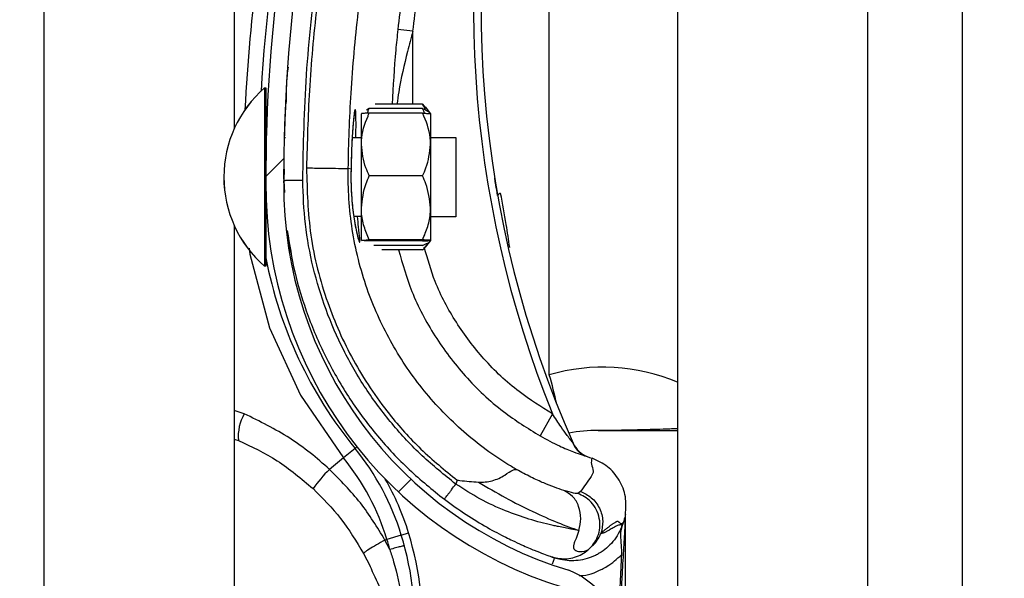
# Model space of a CAD drawing. Header units: inches. Extents: x 170 to 284, y 215 to 248.
# Tile 439 of 656: x 210.7657 to 210.8988, y 223.4031 to 223.4786. Entities that reach past the tile are written whole.
import ezdxf

# ---------------------------------------------------------------- set-up
doc = ezdxf.new("R2010")
doc.units = ezdxf.units.IN
doc.header["$LTSCALE"] = 0.25
doc.header["$MEASUREMENT"] = 0
doc.layers.add('ANNOTATIONS', color=1, linetype='Continuous')
doc.layers.add('RH FRONT OF HOOD', color=7, linetype='Continuous')
doc.styles.add('ARIAL', font='arial.ttf', dxfattribs={"height": 0.09375})
doc.dimstyles.new('STANDARD$0', dxfattribs={"dimtxt": 0.09375, "dimasz": 0.09375, "dimexe": 0.03125, "dimexo": 0.046875, "dimgap": 0.09, "dimtad": 0, "dimtih": 1, "dimtoh": 1, "dimdec": 4, "dimzin": 0, "dimdsep": 46, "dimtxsty": 'ARIAL', "dimcen": 0.09, "dimadec": 0, "dimazin": 0, "dimtfac": 1, "dimtdec": 4, "dimtofl": 0, "dimtmove": 0, "dimatfit": 1, "dimfxl": 1, "dimtolj": 1, "dimtzin": 0, "dimarcsym": 0})

# ---------------------------------------------------------------- blocks, each defined once
blk = doc.blocks.new('*D132')
at = {"layer": 'ANNOTATIONS', "color": 0, "lineweight": -2, "transparency": 16777216}
for p, q in [((210.8125819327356, 224.1544254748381), (212.2530253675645, 224.1544254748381)), ((212.2217753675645, 224.0606754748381), (212.2217753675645, 222.3404997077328)), ((212.2217753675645, 220.1854637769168), (212.2217753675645, 221.9056395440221)), ((211.491250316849, 220.0917137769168), (212.2530253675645, 220.0917137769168))]:
    blk.add_line(p, q, dxfattribs=at)
at = {"layer": 'ANNOTATIONS', "color": 0, "transparency": 16777216}
for points in [[(212.2061503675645, 224.0606754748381), (212.2374003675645, 224.0606754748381), (212.2217753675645, 224.1544254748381)], [(212.2061503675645, 220.1854637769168), (212.2374003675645, 220.1854637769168), (212.2217753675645, 220.0917137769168)]]:
    blk.add_solid(points, dxfattribs=at)
at = {"layer": 'defpoints', "color": 0, "transparency": 16777216}
for p in [(210.7657069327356, 224.1544254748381), (211.444375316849, 220.0917137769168), (212.2217753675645, 220.0917137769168)]:
    blk.add_point(p, dxfattribs=at)
at = {"layer": 'ANNOTATIONS', "color": 0, "transparency": 16777216, "insert": (212.2217753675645, 222.1230696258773), "char_height": 0.09375, "attachment_point": 5, "style": 'ARIAL'}
blk.add_mtext('\\A1;OPENING\\PHEIGHT', dxfattribs=at)

msp = doc.modelspace()

# ---------------------------------------------------------------- hatches: boundary and pattern name
at = {"layer": 'RH FRONT OF HOOD'}
h = msp.add_hatch(dxfattribs=at)
h.set_pattern_fill('ANSI31', color=256, scale=0.34241245, angle=2.8e-322, style=0)
h.set_pattern_definition([(45, (200.7563139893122, 218.4993357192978), (-0.03026527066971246, 0.03026527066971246), [])])
edge = h.paths.add_edge_path(flags=0)
edge.add_arc((210.829581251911, 223.3661391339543), 0.001712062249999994, 450.0000000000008, 472.2104203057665)
edge.add_line((210.8289340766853, 223.3677241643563), (210.8280215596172, 223.369959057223))
edge.add_arc((210.829581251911, 223.3661391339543), 0.004126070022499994, 450, 472.2104203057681, ccw=False)
edge.add_arc((210.829581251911, 223.3572364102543), 0.01302879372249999, 401.47616737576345, 450, ccw=False)
edge.add_arc((210.825335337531, 223.3540862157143), 0.01830194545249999, 359.99999999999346, 400.0613730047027, ccw=False)
edge.add_arc((210.831875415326, 223.3540862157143), 0.01176186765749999, 292.1408576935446, 360, ccw=False)
edge.add_arc((210.829581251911, 223.3573391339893), 0.01566536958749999, 235.2570680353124, 295.43079980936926, ccw=False)
edge.add_arc((210.834820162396, 223.3654543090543), 0.02532140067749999, 212.8542481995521, 235.9809333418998, ccw=False)
edge.add_arc((210.826670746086, 223.3590854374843), 0.01504902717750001, 172.1557183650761, 209.3146496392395, ccw=False)
edge.add_arc((210.839100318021, 223.3577500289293), 0.02754708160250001, 453.3085031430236, 532.9325737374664, ccw=False)
edge.add_arc((210.835847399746, 223.3938403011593), 0.008748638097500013, 280.9586189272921, 427.9414322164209)
edge.add_arc((210.8557071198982, 223.4561936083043), 0.05672062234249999, 179.5706357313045, 253.0098997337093, ccw=False)
edge.add_arc((211.014038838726, 223.4573920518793), 0.2150521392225, 163.4260275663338, 180.2060536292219, ccw=False)
edge.add_arc((210.835265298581, 223.5095414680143), 0.02884824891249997, 465.1588434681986, 521.4137567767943, ccw=False)
edge.add_arc((210.817939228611, 223.5640877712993), 0.0284373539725, 290.1205938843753, 343.719067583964)
edge.add_arc((210.830779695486, 223.5599103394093), 0.01494630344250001, 345.2914408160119, 400.547192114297)
edge.add_arc((210.827355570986, 223.5580955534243), 0.0187470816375, 397.9578745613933, 431.4396159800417)
edge.add_arc((210.829581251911, 223.5629235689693), 0.0134739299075, 433.8775574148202, 472.2736457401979)
edge.add_arc((210.827013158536, 223.5699430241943), 0.006011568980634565, 474.9825325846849, 495.7175736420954)
edge.add_arc((210.836806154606, 223.5626838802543), 0.01816498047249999, 500.8992600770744, 539.9999999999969)
edge.add_arc((210.829581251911, 223.5626838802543), 0.01094007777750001, 539.9999999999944, 629.9999999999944)
edge.add_arc((210.829581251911, 223.5536099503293), 0.001866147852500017, 269.9999999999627, 285.6422464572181)
edge.add_line((210.8300844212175, 223.5518129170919), (210.8307353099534, 223.5494883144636))
edge.add_arc((210.829581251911, 223.5536099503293), 0.004280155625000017, 269.9999999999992, 285.6422464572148, ccw=False)
edge.add_arc((210.829581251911, 223.5626838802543), 0.01335408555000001, 179.9999999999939, 269.9999999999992, ccw=False)
edge.add_arc((210.836806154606, 223.5626838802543), 0.020578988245, 500.61135831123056, 539.9999999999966, ccw=False)
edge.add_arc((210.827013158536, 223.5699430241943), 0.008425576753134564, 474.5776671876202, 496.4997109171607, ccw=False)
edge.add_arc((210.829581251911, 223.5629235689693), 0.01588793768, 433.6903022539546, 472.4705806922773, ccw=False)
edge.add_arc((210.827355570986, 223.5580955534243), 0.02116108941, 398.10453077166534, 431.5771717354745, ccw=False)
edge.add_arc((210.830779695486, 223.5599103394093), 0.01736031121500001, 345.18024813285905, 400.36585332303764, ccw=False)
edge.add_arc((210.817939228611, 223.5640877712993), 0.030851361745, 289.9181572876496, 343.77953759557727, ccw=False)
edge.add_arc((210.835265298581, 223.5095414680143), 0.02643424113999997, 464.941709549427, 521.3236131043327)
edge.add_arc((211.014038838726, 223.4573920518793), 0.21263813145, 523.4376684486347, 540.2096895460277)
edge.add_arc((210.8557071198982, 223.4561936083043), 0.05430661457, 539.5566266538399, 613.1145348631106)
edge.add_arc((210.835847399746, 223.3938403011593), 0.01116264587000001, 280.0610388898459, 428.5290871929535, ccw=False)
edge.add_arc((210.839100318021, 223.3577500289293), 0.02513307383, 452.9714001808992, 532.9706577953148)
edge.add_arc((210.826670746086, 223.3590854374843), 0.01263501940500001, 532.0830472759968, 568.9826967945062)
edge.add_arc((210.834820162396, 223.3654543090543), 0.022907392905, 213.0443063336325, 236.0197152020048)
edge.add_arc((210.829581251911, 223.3573391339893), 0.01325136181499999, 235.1922404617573, 295.7352497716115)
edge.add_arc((210.831875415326, 223.3540862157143), 0.009347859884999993, 291.7225241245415, 360)
edge.add_arc((210.825335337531, 223.3540862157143), 0.01588793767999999, 359.9999999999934, 399.9521788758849)
edge.add_arc((210.829581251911, 223.3572364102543), 0.01061478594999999, 401.6345013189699, 450.0000000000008)

# ---------------------------------------------------------------- linework, layer by layer
for p, q in [((210.8931489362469, 220.1392235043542), (210.8931489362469, 224.3919861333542)), ((210.8546275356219, 224.3444764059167), (210.8546275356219, 220.1798849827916)), ((210.8803084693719, 224.3444764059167), (210.8803084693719, 220.1392235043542)), ((210.8931489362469, 220.1392235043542), (210.8931489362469, 224.3444764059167)), ((210.7690244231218, 220.1392235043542), (210.7690244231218, 224.2497177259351)), ((210.7947053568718, 223.6562700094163), (210.7947053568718, 223.463896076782)), ((210.8373029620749, 223.4306217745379), (210.8373029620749, 223.4960424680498)), ((210.8188647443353, 223.4770587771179), (210.8168232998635, 223.4772789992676)), ((210.8188619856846, 223.4672070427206), (210.8188647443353, 223.4770587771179)), ((210.7988198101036, 223.4694146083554), (210.7988146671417, 223.4469245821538)), ((210.7988182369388, 223.4694146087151), (210.7988198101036, 223.4694146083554)), ((210.7988198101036, 223.4694146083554), (210.7989910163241, 223.4694145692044)), ((210.7989910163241, 223.4694145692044), (210.7989884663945, 223.4582637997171)), ((210.8016761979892, 223.4674779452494), (210.8016763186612, 223.4674801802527)), ((210.8129693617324, 223.4666017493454), (210.8125824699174, 223.4664155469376)), ((210.8201771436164, 223.4666001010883), (210.8129693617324, 223.4666017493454)), ((210.8201772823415, 223.4672067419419), (210.813742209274, 223.467208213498)), ((210.8201772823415, 223.4672067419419), (210.8204821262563, 223.4668176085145)), ((210.8205047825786, 223.4668359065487), (210.8212470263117, 223.4659168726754)), ((210.8118982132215, 223.4617496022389), (210.8118991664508, 223.4659180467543)), ((210.8201770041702, 223.4659903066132), (210.8129692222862, 223.4659919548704)), ((210.8212470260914, 223.4659159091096), (210.8212460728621, 223.4617474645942)), ((210.8014672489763, 223.4627112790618), (210.8016383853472, 223.4627112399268)), ((210.8106557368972, 223.4627091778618), (210.8118984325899, 223.4627088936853)), ((210.8212462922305, 223.4627067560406), (210.8246704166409, 223.4627059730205)), ((210.8246704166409, 223.4627059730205), (210.824668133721, 223.4527228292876)), ((210.8118962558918, 223.4531902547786), (210.8118982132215, 223.4617496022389)), ((210.8212460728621, 223.4617474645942), (210.8212441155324, 223.4531881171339)), ((210.8014633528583, 223.4584329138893), (210.8014012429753, 223.4569147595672)), ((210.8014079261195, 223.4570781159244), (210.8014119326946, 223.4584353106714)), ((210.810497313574, 223.4584238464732), (210.81012714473, 223.4585283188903)), ((210.810497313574, 223.4584238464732), (210.81049738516, 223.4584237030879)), ((210.8014012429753, 223.4569147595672), (210.8015026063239, 223.4552714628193)), ((210.801406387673, 223.4565569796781), (210.8014071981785, 223.4568315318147)), ((210.8201750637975, 223.4575051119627), (210.8129672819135, 223.4575067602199)), ((210.7989879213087, 223.4558801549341), (210.7989858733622, 223.4469245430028)), ((210.8118952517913, 223.4487993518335), (210.8118962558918, 223.4531902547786)), ((210.8212441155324, 223.4531881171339), (210.8212431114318, 223.4487972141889)), ((210.8118959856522, 223.4520085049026), (210.8108750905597, 223.4520087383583)), ((210.8246679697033, 223.4520055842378), (210.8212438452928, 223.4520063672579)), ((210.824668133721, 223.4527228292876), (210.8246679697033, 223.4520055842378)), ((210.7947053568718, 223.4508225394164), (210.7947053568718, 223.258448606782)), ((210.8201730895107, 223.4488716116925), (210.8129653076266, 223.4488732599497)), ((210.8212431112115, 223.4487962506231), (210.8205004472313, 223.4478775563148)), ((210.8201730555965, 223.4487233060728), (210.8129652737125, 223.4487249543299)), ((210.8201729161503, 223.4481135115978), (210.8135648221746, 223.4481150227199)), ((210.8201727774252, 223.4475068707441), (210.8146552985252, 223.4475081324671)), ((210.7988146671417, 223.4469245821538), (210.7988142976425, 223.4453087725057)), ((210.7989858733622, 223.4469245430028), (210.798985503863, 223.4453087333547)), ((210.7988142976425, 223.4453087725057), (210.7988127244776, 223.4453087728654)), ((210.798985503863, 223.4453087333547), (210.7988142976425, 223.4453087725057)), ((210.7960692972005, 223.4253796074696), (210.7947053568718, 223.4258146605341)), ((210.8377356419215, 223.4253591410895), (210.8360525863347, 223.4223794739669)), ((210.7947053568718, 223.4219508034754), (210.7952739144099, 223.4217770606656)), ((210.8110359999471, 223.4206999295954), (210.8112949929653, 223.4209119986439)), ((210.8110359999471, 223.4206999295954), (210.8094626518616, 223.4194116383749)), ((210.8423267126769, 223.4196356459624), (210.8427453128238, 223.41948865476)), ((210.8427453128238, 223.41948865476), (210.8430773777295, 223.4193648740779)), ((210.8094626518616, 223.4194116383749), (210.8075664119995, 223.4178589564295)), ((210.8248431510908, 223.4164056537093), (210.8246607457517, 223.4158768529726)), ((210.8415319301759, 223.4148684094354), (210.8411463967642, 223.4146062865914)), ((210.8475911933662, 223.4117473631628), (210.8475911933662, 223.4117693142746)), ((210.8472616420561, 223.4106356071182), (210.8471653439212, 223.4103564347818)), ((210.8475911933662, 223.3587934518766), (210.8475911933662, 223.4112156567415)), ((210.8172971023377, 223.4089886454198), (210.8153519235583, 223.4083958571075)), ((210.8172971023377, 223.4089886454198), (210.8182797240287, 223.4092880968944)), ((210.8153519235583, 223.4083958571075), (210.8150862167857, 223.4083148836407)), ((210.8157402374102, 223.4070391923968), (210.8150862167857, 223.4083148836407)), ((210.8121959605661, 223.4064899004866), (210.8130672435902, 223.4047849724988)), ((210.8375218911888, 223.4060807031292), (210.8376887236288, 223.4060214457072)), ((210.8377671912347, 223.405994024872), (210.8380179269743, 223.4059064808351))]:
    msp.add_line(p, q, dxfattribs=at)
at = {"layer": 'RH FRONT OF HOOD', "flags": 128}
msp.add_lwpolyline([(210.7967477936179, 223.4477376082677), (210.7968207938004, 223.4469426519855), (210.799479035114, 223.4369877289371), (210.8036516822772, 223.4279034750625), (210.8094626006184, 223.4194117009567), (210.8094626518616, 223.4194116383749), (210.8094626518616, 223.4194116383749)], dxfattribs=at)
at = {"layer": 'RH FRONT OF HOOD'}
for centre, radius, start, end in [((211.0140036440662, 223.4560085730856), 0.2160622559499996, 161.092978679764, 176.5593061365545), ((211.014038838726, 223.4573920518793), 0.2150521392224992, 163.4260275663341, 180.2060536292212), ((211.014038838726, 223.4573920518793), 0.2126381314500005, 163.4376684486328, 180.2096895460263), ((210.9735989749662, 223.4803027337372), 0.1465525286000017, 165.3406183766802, 202.0185750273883), ((210.9735989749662, 223.4803027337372), 0.1455252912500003, 165.3544246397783, 203.870550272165), ((211.0140036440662, 223.4560085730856), 0.2180957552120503, 167.1792232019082, 177.2529346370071), ((210.8092349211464, 223.4573593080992), 0.01593228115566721, 130.8294767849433, 229.1443187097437), ((210.8092364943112, 223.4573593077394), 0.01593228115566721, 130.8294767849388, 229.1443187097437), ((210.7995374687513, 223.4632595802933), 0.0005478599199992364, 179.9868977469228, 209.2820731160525), ((210.8557071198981, 223.4561936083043), 0.0567206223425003, 179.5706357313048, 253.009899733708), ((210.8557071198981, 223.4561936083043), 0.05430661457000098, 179.5566266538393, 253.114534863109), ((210.8307982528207, 223.4546242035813), 0.000532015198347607, 98.82251519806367, 154.8284159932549), ((210.7995347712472, 223.4514634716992), 0.0005478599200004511, 134.5651049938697, 179.9868977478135), ((210.8558090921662, 223.4573610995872), 0.05786770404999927, 190.8936622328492, 219.3113539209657), ((210.8445995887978, 223.4059992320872), 0.0256809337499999, 67.01549504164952, 106.506625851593), ((210.7810809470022, 223.4140998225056), 0.05859940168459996, 12.39253661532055, 16.37646921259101), ((210.8013658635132, 223.4223211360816), 0.006116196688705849, 149.99596467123, 185.1035778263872), ((210.8434822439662, 223.4059992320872), 0.01712062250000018, 88.6104970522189, 101.9466001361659), ((210.8439098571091, 223.423628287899), 0.000513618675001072, 268.6104970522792, 270.0142555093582), ((210.8436528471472, 223.4227984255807), 0.003424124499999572, 203.8705502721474, 250.6224115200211), ((210.7845430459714, 223.3990069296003), 0.03424124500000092, 16.94846748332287, 39.3113539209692), ((210.7845430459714, 223.3990069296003), 0.03220774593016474, 16.9484674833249, 39.31135392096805), ((210.8239796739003, 223.4016590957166), 0.02306145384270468, 135.3749046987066, 143.8386130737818), ((210.7845430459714, 223.3990069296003), 0.03526848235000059, 16.94846748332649, 29.83866096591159), ((210.7760269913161, 223.3964116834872), 0.04314396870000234, 355.771303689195, 16.94846748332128), ((210.7760269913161, 223.3964116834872), 0.04417120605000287, 355.7713036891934, 16.9484674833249), ((210.7760269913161, 223.3964116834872), 0.04111046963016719, 14.98049646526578, 16.94846748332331), ((210.835847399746, 223.3938403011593), 0.01116264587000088, 280.0610388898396, 68.52908719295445)]:
    msp.add_arc(centre, radius, start, end, dxfattribs=at)
for points, knots in [([(210.8244129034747, 223.5142140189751), (210.8239848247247, 223.5127846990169), (210.8223999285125, 223.5074928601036), (210.820104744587, 223.4981947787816), (210.8180381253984, 223.4872854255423), (210.8171868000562, 223.48027312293), (210.8168232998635, 223.4772789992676)], [0, 0, 0, 0, 0.1185397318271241, 0.4388752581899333, 0.7604101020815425, 1, 1, 1, 1]), ([(210.8039693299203, 223.4569205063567), (210.8040681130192, 223.4616759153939), (210.804266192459, 223.4712114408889), (210.805875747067, 223.4855203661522), (210.8083325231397, 223.4998299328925), (210.8108298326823, 223.5092337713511), (210.8120815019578, 223.5139470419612)], [0, 0, 0, 0, 0.2468628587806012, 0.4950083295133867, 0.74689458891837, 1, 1, 1, 1]), ([(210.812494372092, 223.51345872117), (210.8115202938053, 223.5098285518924), (210.8095693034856, 223.5025576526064), (210.8073910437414, 223.4914768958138), (210.8057799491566, 223.4802943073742), (210.8047691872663, 223.4693256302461), (210.8045745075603, 223.4620778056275), (210.8044810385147, 223.4585980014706)], [0, 0, 0, 0, 0.2027568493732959, 0.4061035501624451, 0.6088604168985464, 0.8122072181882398, 1, 1, 1, 1]), ([(210.8188647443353, 223.4770587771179), (210.8192244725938, 223.4800219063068), (210.820065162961, 223.486946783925), (210.8221090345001, 223.4977433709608), (210.8243793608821, 223.506945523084), (210.8259521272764, 223.5121968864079), (210.8263757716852, 223.5136114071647)], [0, 0, 0, 0, 0.2395900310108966, 0.5599255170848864, 0.8814604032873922, 0.9999999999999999, 0.9999999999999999, 0.9999999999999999, 0.9999999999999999]), ([(210.8101271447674, 223.4585283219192), (210.8101271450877, 223.4585283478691), (210.8101689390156, 223.4619146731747), (210.8104320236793, 223.4689613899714), (210.8113839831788, 223.4796345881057), (210.8129585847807, 223.4905106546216), (210.8150770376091, 223.5012979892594), (210.8169753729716, 223.5083730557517), (210.8179245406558, 223.5119105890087)], [0, 0, 0, 0, 1.439079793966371e-06, 0.1877923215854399, 0.3908439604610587, 0.5938956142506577, 0.7969478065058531, 1, 1, 1, 1]), ([(210.8168232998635, 223.4772789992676), (210.8167261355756, 223.4763612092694), (210.8163711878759, 223.4730084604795), (210.8161854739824, 223.469648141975), (210.8160505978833, 223.4672076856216)], [0, 0, 0, 0, 0.2737425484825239, 0.9999999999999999, 0.9999999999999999, 0.9999999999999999, 0.9999999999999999]), ([(210.8188647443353, 223.4770587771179), (210.8186176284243, 223.4761498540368), (210.8178799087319, 223.4734364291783), (210.8171216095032, 223.4701423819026), (210.8167821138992, 223.467762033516), (210.8167030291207, 223.4672075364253)], [0, 0, 0, 0, 0.2786878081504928, 0.8319718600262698, 1, 1, 1, 1]), ([(210.8017750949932, 223.4674829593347), (210.8017807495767, 223.4687026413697), (210.8017880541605, 223.4702782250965), (210.8019823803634, 223.4718397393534), (210.8020262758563, 223.4721924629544)], [0, 0, 0, 0, 0.7741143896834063, 1, 1, 1, 1]), ([(210.8016761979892, 223.4674779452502), (210.8016708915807, 223.4673808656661), (210.8016655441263, 223.4672830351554), (210.8016276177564, 223.4665317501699), (210.8015710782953, 223.4654308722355), (210.8015101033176, 223.4636172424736), (210.8014796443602, 223.4627112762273)], [0, 0, 0, 0, 0.330770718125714, 0.3333292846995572, 0.6669765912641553, 1, 1, 1, 1]), ([(210.8111611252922, 223.4627090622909), (210.811164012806, 223.463028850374), (210.8111748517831, 223.4642292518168), (210.8111698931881, 223.4656206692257), (210.8111232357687, 223.4664801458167), (210.8110346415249, 223.4665676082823), (210.810908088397, 223.4659169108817), (210.8107396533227, 223.4641946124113), (210.8105766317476, 223.4616385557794), (210.8105243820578, 223.4595209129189), (210.810497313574, 223.4584238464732)], [0, 0, 0, 0, 0.05114929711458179, 0.1920011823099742, 0.3334894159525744, 0.422421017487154, 0.5646212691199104, 0.7065362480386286, 0.8479681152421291, 1, 1, 1, 1]), ([(210.8109594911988, 223.4660507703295), (210.810959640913, 223.4660513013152), (210.8109665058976, 223.4660756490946), (210.8109349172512, 223.4659387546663), (210.8108903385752, 223.4656235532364), (210.8108430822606, 223.4651604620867), (210.8108186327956, 223.4649208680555)], [0, 0, 0, 0, 0.005301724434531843, 0.2431048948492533, 0.6083977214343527, 1, 1, 1, 1]), ([(210.8127143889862, 223.4659805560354), (210.8127370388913, 223.4660720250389), (210.8127901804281, 223.4662866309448), (210.8129040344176, 223.4664868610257), (210.8129693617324, 223.4666017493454)], [0, 0, 0, 0, 0.4262184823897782, 1, 1, 1, 1]), ([(210.8204318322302, 223.4659787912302), (210.8204092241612, 223.4660702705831), (210.8203561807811, 223.4662849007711), (210.8202424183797, 223.4664851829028), (210.8201771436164, 223.4666001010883)], [0, 0, 0, 0, 0.4262184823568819, 1, 1, 1, 1]), ([(210.8201771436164, 223.4666001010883), (210.8204291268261, 223.4664900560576), (210.8209390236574, 223.466267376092), (210.8212234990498, 223.4659962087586), (210.8212426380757, 223.4658409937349), (210.8212470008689, 223.4658056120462)], [0, 0, 0, 0, 0.4299704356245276, 0.8700602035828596, 1, 1, 1, 1]), ([(210.8205639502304, 223.4664137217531), (210.820509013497, 223.4665948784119), (210.8204264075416, 223.4668672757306), (210.8202397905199, 223.4671215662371), (210.8201772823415, 223.4672067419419)], [0, 0, 0, 0, 0.6650456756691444, 1, 1, 1, 1]), ([(210.8108186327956, 223.4649208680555), (210.8108139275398, 223.4648772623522), (210.8107785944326, 223.4645498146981), (210.8107061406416, 223.4636095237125), (210.8106141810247, 223.4621143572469), (210.8105411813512, 223.4603379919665), (210.8105061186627, 223.4590681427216), (210.8104981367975, 223.4584183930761), (210.8104981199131, 223.4584170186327)], [0, 0, 0, 0, 0.03583539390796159, 0.2690981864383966, 0.5116419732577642, 0.7561140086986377, 0.9994840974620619, 1, 1, 1, 1]), ([(210.8118982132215, 223.4617496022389), (210.8119016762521, 223.4619174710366), (210.8119287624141, 223.4632304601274), (210.8123603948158, 223.4646701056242), (210.8129099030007, 223.4658631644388), (210.8129692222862, 223.4659919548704)], [0, 0, 0, 0, 0.1156468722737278, 0.904534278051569, 1, 1, 1, 1]), ([(210.8129692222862, 223.4659919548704), (210.8127172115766, 223.4659817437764), (210.8122072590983, 223.4659610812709), (210.811922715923, 223.4659358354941), (210.8119035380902, 223.4659213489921), (210.8118991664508, 223.4659180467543)], [0, 0, 0, 0, 0.4299704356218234, 0.8700602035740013, 0.9999999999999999, 0.9999999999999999, 0.9999999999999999, 0.9999999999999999]), ([(210.8212460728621, 223.4617474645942), (210.8212426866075, 223.4619153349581), (210.8212162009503, 223.4632283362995), (210.8207852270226, 223.464668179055), (210.8202362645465, 223.4658614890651), (210.8201770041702, 223.4659903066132)], [0, 0, 0, 0, 0.1156468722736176, 0.9045342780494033, 0.9999999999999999, 0.9999999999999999, 0.9999999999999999, 0.9999999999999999]), ([(210.8201770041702, 223.4659903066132), (210.8204290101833, 223.465979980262), (210.8209389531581, 223.4659590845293), (210.8212234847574, 223.465933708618), (210.8212426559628, 223.4659192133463), (210.8212470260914, 223.4659159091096)], [0, 0, 0, 0, 0.4299704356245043, 0.8700602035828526, 0.9999999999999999, 0.9999999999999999, 0.9999999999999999, 0.9999999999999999]), ([(210.8129672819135, 223.4575067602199), (210.8128044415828, 223.4578651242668), (210.8121883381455, 223.4592209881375), (210.8120211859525, 223.4606778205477), (210.8118982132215, 223.4617496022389)], [0, 0, 0, 0, 0.2643068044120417, 1, 1, 1, 1]), ([(210.8201750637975, 223.4575051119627), (210.8203380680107, 223.4578634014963), (210.8209547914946, 223.4592189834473), (210.8211226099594, 223.4606757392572), (210.8212460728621, 223.4617474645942)], [0, 0, 0, 0, 0.2643068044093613, 1, 1, 1, 1]), ([(210.8044806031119, 223.4585980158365), (210.8052047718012, 223.4585866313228), (210.8066531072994, 223.458563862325), (210.8084942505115, 223.4585358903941), (210.8098091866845, 223.4585198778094), (210.8100211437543, 223.4585255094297), (210.8101271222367, 223.4585283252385)], [0, 0, 0, 0, 0.2500007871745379, 0.5000009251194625, 0.7500005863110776, 1, 1, 1, 1]), ([(210.8044806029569, 223.4585980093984), (210.8045633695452, 223.4555607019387), (210.8047316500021, 223.4493852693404), (210.8070210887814, 223.4405983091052), (210.8106354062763, 223.4324317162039), (210.8150501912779, 223.4258516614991), (210.8198592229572, 223.4204669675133), (210.8231732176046, 223.4177664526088), (210.8248431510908, 223.4164056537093)], [0, 0, 0, 0, 0.1870908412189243, 0.3803918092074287, 0.5558755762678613, 0.7364481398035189, 0.8671952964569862, 1, 1, 1, 1]), ([(210.8328703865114, 223.4178377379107), (210.8324286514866, 223.4181004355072), (210.8297811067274, 223.4196749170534), (210.8252560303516, 223.4231063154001), (210.819924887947, 223.428707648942), (210.815636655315, 223.4351474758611), (210.8123873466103, 223.4423735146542), (210.8104277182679, 223.4502483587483), (210.8100569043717, 223.4557763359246), (210.810127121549, 223.4585282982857), (210.8101271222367, 223.4585283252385)], [0, 0, 0, 0, 0.03155846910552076, 0.1891461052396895, 0.34673388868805, 0.5043277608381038, 0.6619226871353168, 0.8309600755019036, 0.9999983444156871, 1, 1, 1, 1]), ([(210.8104987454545, 223.4584148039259), (210.8104974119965, 223.4583723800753), (210.8104765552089, 223.4577088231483), (210.8104818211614, 223.4563772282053), (210.8105757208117, 223.4545537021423), (210.8106949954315, 223.4532492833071), (210.8107824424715, 223.4526544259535), (210.810799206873, 223.4525403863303)], [0, 0, 0, 0, 0.02096907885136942, 0.3279800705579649, 0.6261032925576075, 0.928320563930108, 1, 1, 1, 1]), ([(210.81049738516, 223.4584237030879), (210.810489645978, 223.4579686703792), (210.8104651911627, 223.4565308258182), (210.810587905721, 223.4541206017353), (210.8109039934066, 223.4515791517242), (210.8112870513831, 223.4496519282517), (210.8115692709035, 223.448668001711), (210.8117143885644, 223.4484320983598), (210.8117025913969, 223.4489902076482), (210.8115447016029, 223.4502418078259), (210.8114253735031, 223.4515286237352), (210.8113808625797, 223.4520086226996)], [0, 0, 0, 0, 0.05799721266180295, 0.1832636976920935, 0.306412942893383, 0.4347166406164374, 0.5675677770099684, 0.6609498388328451, 0.792266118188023, 0.9225125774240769, 1, 1, 1, 1]), ([(210.8014012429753, 223.4569147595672), (210.8014355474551, 223.4569148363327), (210.8014883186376, 223.4569149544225), (210.8018085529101, 223.4569156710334), (210.8021399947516, 223.4569164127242), (210.8025514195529, 223.4569173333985), (210.8031493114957, 223.4569186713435), (210.8036462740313, 223.4569197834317), (210.8039693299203, 223.4569205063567)], [0, 0, 0, 0, 0.2394568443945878, 0.3683606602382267, 0.5000000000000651, 0.631639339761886, 0.7605431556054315, 1, 1, 1, 1]), ([(210.8246607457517, 223.4158768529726), (210.8231161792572, 223.4171183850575), (210.8200245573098, 223.4196034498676), (210.8159666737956, 223.4239761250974), (210.8123928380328, 223.4287521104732), (210.8094044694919, 223.4339262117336), (210.807013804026, 223.4394015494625), (210.8052909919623, 223.4451175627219), (210.804185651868, 223.4509801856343), (210.8040412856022, 223.4549445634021), (210.8039693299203, 223.4569205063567)], [0, 0, 0, 0, 0.1247413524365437, 0.2496837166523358, 0.3746881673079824, 0.4999855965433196, 0.6253465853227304, 0.7503062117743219, 0.8755465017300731, 1, 1, 1, 1]), ([(210.8118962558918, 223.4531902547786), (210.8120242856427, 223.4543013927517), (210.8121950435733, 223.4557833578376), (210.8128127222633, 223.4571618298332), (210.8129672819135, 223.4575067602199)], [0, 0, 0, 0, 0.7497733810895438, 0.9999999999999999, 0.9999999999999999, 0.9999999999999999, 0.9999999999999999]), ([(210.8212441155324, 223.4531881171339), (210.8211165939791, 223.4542993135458), (210.8209465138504, 223.4557813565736), (210.8203294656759, 223.4571601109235), (210.8201750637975, 223.4575051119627)], [0, 0, 0, 0, 0.7497733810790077, 1, 1, 1, 1]), ([(210.8303167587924, 223.4548504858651), (210.8302309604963, 223.4553427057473), (210.8300691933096, 223.456270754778), (210.8299311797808, 223.4571256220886), (210.8299225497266, 223.4571793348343), (210.82991924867, 223.4571998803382)], [0, 0, 0, 0, 0.4108597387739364, 0.7746496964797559, 1, 1, 1, 1]), ([(210.831952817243, 223.4478343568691), (210.8318055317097, 223.4488736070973), (210.831455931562, 223.45134039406), (210.8309876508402, 223.453753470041), (210.830716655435, 223.4551499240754)], [0, 0, 0, 0, 0.4212971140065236, 1, 1, 1, 1]), ([(210.8129653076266, 223.4488732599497), (210.8127134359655, 223.449471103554), (210.8122037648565, 223.4506808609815), (210.8119195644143, 223.4521543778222), (210.8119005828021, 223.4529979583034), (210.8118962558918, 223.4531902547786)], [0, 0, 0, 0, 0.4299704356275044, 0.870060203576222, 0.9999999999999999, 0.9999999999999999, 0.9999999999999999, 0.9999999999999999]), ([(210.8201730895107, 223.4488716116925), (210.8204252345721, 223.4494693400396), (210.8209354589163, 223.45067886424), (210.8212203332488, 223.452152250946), (210.8212397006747, 223.4529958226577), (210.8212441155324, 223.4531881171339)], [0, 0, 0, 0, 0.4299704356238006, 0.8700602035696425, 1, 1, 1, 1]), ([(210.810799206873, 223.4525403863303), (210.8108517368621, 223.4521524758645), (210.8109745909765, 223.4512452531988), (210.8111948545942, 223.4501431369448), (210.8113764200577, 223.4493708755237), (210.8114918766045, 223.4490015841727), (210.8114946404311, 223.4489945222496), (210.8114954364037, 223.4489924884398)], [0, 0, 0, 0, 0.1981000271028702, 0.4633049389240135, 0.7305309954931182, 0.922393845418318, 1, 1, 1, 1]), ([(210.8018878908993, 223.4501239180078), (210.8021808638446, 223.4482542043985), (210.8027972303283, 223.4443206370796), (210.8046143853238, 223.4385106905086), (210.8071077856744, 223.4327551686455), (210.8102539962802, 223.4273241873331), (210.8140039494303, 223.4223097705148), (210.8182642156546, 223.4177281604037), (210.8215023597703, 223.4151234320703), (210.8231185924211, 223.4138233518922)], [0, 0, 0, 0, 0.1313887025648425, 0.2764200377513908, 0.4215581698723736, 0.5666389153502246, 0.7114924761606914, 0.8559992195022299, 1, 1, 1, 1]), ([(210.8023320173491, 223.44716586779), (210.8023342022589, 223.4471551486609), (210.8023428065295, 223.4471129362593), (210.8021918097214, 223.4478551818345), (210.8020020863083, 223.4491489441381), (210.8019178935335, 223.4497230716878)], [0, 0, 0, 0, 0.1591842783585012, 0.6268746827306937, 1, 1, 1, 1]), ([(210.8023318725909, 223.4471657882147), (210.8023340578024, 223.4471550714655), (210.8023426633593, 223.4471128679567), (210.8021917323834, 223.4478545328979), (210.8020021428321, 223.4491473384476), (210.801918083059, 223.449720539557)], [0, 0, 0, 0, 0.1592756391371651, 0.6272415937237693, 1, 1, 1, 1]), ([(210.8023317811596, 223.4471657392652), (210.8023339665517, 223.4471550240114), (210.8023425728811, 223.4471128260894), (210.8021916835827, 223.4478541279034), (210.8020021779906, 223.4491463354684), (210.8019182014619, 223.4497189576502)], [0, 0, 0, 0, 0.1593327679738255, 0.6274710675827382, 1, 1, 1, 1]), ([(210.8023316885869, 223.4471656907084), (210.802333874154, 223.4471549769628), (210.802342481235, 223.4471127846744), (210.8021916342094, 223.4478537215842), (210.8020022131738, 223.4491453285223), (210.8019183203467, 223.4497173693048)], [0, 0, 0, 0, 0.1593901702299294, 0.627701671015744, 1, 1, 1, 1]), ([(210.8118952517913, 223.4487993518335), (210.8120230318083, 223.4488184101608), (210.8121934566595, 223.4488438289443), (210.8128108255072, 223.4488673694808), (210.8129653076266, 223.4488732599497)], [0, 0, 0, 0, 0.7497733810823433, 1, 1, 1, 1]), ([(210.8129652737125, 223.4487249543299), (210.8127132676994, 223.4487352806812), (210.8122033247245, 223.4487561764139), (210.8119187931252, 223.4487815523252), (210.8118996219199, 223.4487960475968), (210.8118952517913, 223.4487993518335)], [0, 0, 0, 0, 0.4299704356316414, 0.870060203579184, 0.9999999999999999, 0.9999999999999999, 0.9999999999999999, 0.9999999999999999]), ([(210.8201729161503, 223.4481135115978), (210.8204249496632, 223.4482234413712), (210.820934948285, 223.4484458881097), (210.8212195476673, 223.4487169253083), (210.8212387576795, 223.4488721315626), (210.8212431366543, 223.4489075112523)], [0, 0, 0, 0, 0.4299704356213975, 0.8700602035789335, 1, 1, 1, 1]), ([(210.8201730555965, 223.4487233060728), (210.820425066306, 223.4487335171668), (210.8209350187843, 223.4487541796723), (210.8212195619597, 223.448779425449), (210.8212387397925, 223.4487939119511), (210.8212431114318, 223.4487972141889)], [0, 0, 0, 0, 0.4299704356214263, 0.8700602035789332, 1, 1, 1, 1]), ([(210.8212431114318, 223.4487972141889), (210.8211153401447, 223.4488163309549), (210.8209449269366, 223.4488418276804), (210.8203275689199, 223.4488656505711), (210.8201730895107, 223.4488716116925)], [0, 0, 0, 0, 0.7497733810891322, 0.9999999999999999, 0.9999999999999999, 0.9999999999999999, 0.9999999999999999]), ([(210.816933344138, 223.4475076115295), (210.8174682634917, 223.4456203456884), (210.8186198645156, 223.4415573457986), (210.8217039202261, 223.4358102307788), (210.825851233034, 223.4303012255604), (210.8306829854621, 223.4257279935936), (210.8343733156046, 223.4234266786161), (210.8360525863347, 223.4223794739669)], [0, 0, 0, 0, 0.1810254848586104, 0.3897206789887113, 0.598415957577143, 0.8172607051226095, 1, 1, 1, 1]), ([(210.8201727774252, 223.4475068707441), (210.8204554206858, 223.4477956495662), (210.8207662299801, 223.4481132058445), (210.8208886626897, 223.4484505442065), (210.820899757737, 223.4484811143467)], [0, 0, 0, 0, 0.9093784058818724, 1, 1, 1, 1]), ([(210.8377356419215, 223.4253591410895), (210.836199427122, 223.4263172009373), (210.8328235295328, 223.4284225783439), (210.8284022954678, 223.4326058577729), (210.824612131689, 223.4376469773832), (210.8218583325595, 223.4427493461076), (210.8208452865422, 223.446300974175), (210.8203996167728, 223.4478634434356)], [0, 0, 0, 0, 0.1859244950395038, 0.408577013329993, 0.6208996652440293, 0.8332222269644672, 1, 1, 1, 1]), ([(210.8075664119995, 223.4178589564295), (210.8075663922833, 223.4178589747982), (210.805905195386, 223.4194066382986), (210.8022795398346, 223.4223272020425), (210.7981620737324, 223.4243509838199), (210.7960692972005, 223.4253796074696)], [0, 0, 0, 0, 5.836249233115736e-06, 0.4917349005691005, 1, 1, 1, 1]), ([(210.8404327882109, 223.42152847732), (210.8404290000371, 223.4215329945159), (210.8403613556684, 223.4216136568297), (210.8401195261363, 223.4219187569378), (210.839599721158, 223.4226082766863), (210.8387578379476, 223.4237856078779), (210.8381168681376, 223.4247722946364), (210.8377356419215, 223.4253591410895)], [0, 0, 0, 0, 0.005253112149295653, 0.09380336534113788, 0.2660256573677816, 0.5634579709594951, 1, 1, 1, 1]), ([(210.8360525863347, 223.4223794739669), (210.8369286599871, 223.4219113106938), (210.8384693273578, 223.4210879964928), (210.840452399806, 223.4202636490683), (210.8417002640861, 223.4198180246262), (210.842172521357, 223.4196771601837), (210.842306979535, 223.419642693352), (210.8423069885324, 223.4196426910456)], [0, 0, 0, 0, 0.3699466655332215, 0.6505899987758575, 0.8492685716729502, 0.9999899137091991, 1, 1, 1, 1]), ([(210.8546275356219, 223.4233456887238), (210.8542769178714, 223.4233338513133), (210.8527169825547, 223.423281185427), (210.8504599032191, 223.4232141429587), (210.8480722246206, 223.4231595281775), (210.8465175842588, 223.4231347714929), (210.8455199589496, 223.4231238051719), (210.8448863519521, 223.4231189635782), (210.8444864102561, 223.423116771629), (210.8442345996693, 223.4231157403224), (210.8440611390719, 223.4231151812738), (210.843952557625, 223.4231149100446), (210.8439032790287, 223.4231148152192), (210.8438991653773, 223.4231148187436), (210.8438974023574, 223.4231148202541)], [0, 0, 0, 0, 0.09048385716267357, 0.4025722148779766, 0.6140598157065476, 0.7523489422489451, 0.8411803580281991, 0.8978729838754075, 0.9340902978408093, 0.9574251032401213, 0.9727591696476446, 0.9884414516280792, 0.995046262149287, 1, 1, 1, 1]), ([(210.8439099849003, 223.4231146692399), (210.8439115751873, 223.4231146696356), (210.8439153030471, 223.4231146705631), (210.8439657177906, 223.4231146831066), (210.8440762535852, 223.4231147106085), (210.8442524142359, 223.4231147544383), (210.8445092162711, 223.4231148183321), (210.8449171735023, 223.4231149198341), (210.8455634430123, 223.4231150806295), (210.8465799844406, 223.4231153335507), (210.8481602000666, 223.4231157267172), (210.8505728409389, 223.4231163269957), (210.8528040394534, 223.4231168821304), (210.8543176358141, 223.4231172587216), (210.8546275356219, 223.4231173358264)], [0, 0, 0, 0, 0.004737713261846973, 0.01110587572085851, 0.02657793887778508, 0.04194739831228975, 0.06549174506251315, 0.1021665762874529, 0.1596760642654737, 0.249837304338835, 0.3901314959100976, 0.6042895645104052, 0.9189806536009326, 1, 1, 1, 1]), ([(210.7952739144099, 223.4217770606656), (210.7970571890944, 223.4209348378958), (210.8006859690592, 223.4192210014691), (210.8037848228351, 223.4165998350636), (210.8053608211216, 223.4152667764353)], [0, 0, 0, 0, 0.491425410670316, 1, 1, 1, 1]), ([(210.8404327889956, 223.4215284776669), (210.8405875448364, 223.4212124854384), (210.8408570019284, 223.4206622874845), (210.8415214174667, 223.4200159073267), (210.8420286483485, 223.4197750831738), (210.8423070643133, 223.419642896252)], [0, 0, 0, 0, 0.3783552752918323, 0.6587829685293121, 1, 1, 1, 1]), ([(210.8405216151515, 223.421412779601), (210.840519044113, 223.4214161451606), (210.8405133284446, 223.4214236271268), (210.8404849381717, 223.4214609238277), (210.8404693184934, 223.4214814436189)], [0, 0, 0, 0, 0.4498228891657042, 1, 1, 1, 1]), ([(210.8430806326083, 223.4193729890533), (210.8430067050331, 223.4191184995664), (210.8428588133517, 223.4186093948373), (210.8433901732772, 223.4175864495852), (210.8426592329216, 223.4164386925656), (210.8420150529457, 223.4155413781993), (210.8415319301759, 223.4148684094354)], [0, 0, 0, 0, 0.1666800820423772, 0.3334425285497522, 0.5000945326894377, 1, 1, 1, 1]), ([(210.8475911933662, 223.4117693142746), (210.8476514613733, 223.4125755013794), (210.8477719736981, 223.4141875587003), (210.8468302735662, 223.4164575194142), (210.8452899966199, 223.4183728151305), (210.8438172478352, 223.4190395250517), (210.8430806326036, 223.4193729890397)], [0, 0, 0, 0, 0.2500474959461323, 0.4999967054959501, 0.7499165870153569, 0.9999999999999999, 0.9999999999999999, 0.9999999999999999, 0.9999999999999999]), ([(210.8150862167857, 223.4083148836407), (210.8140400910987, 223.4100343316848), (210.8119203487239, 223.4135184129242), (210.8090302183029, 223.4163996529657), (210.8075664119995, 223.4178589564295)], [0, 0, 0, 0, 0.4935154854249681, 1, 1, 1, 1]), ([(210.8277267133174, 223.4161553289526), (210.8280360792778, 223.4161467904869), (210.8286711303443, 223.4161292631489), (210.8296148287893, 223.4163154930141), (210.8305270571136, 223.4166463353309), (210.8315200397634, 223.4172264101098), (210.8323767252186, 223.4178445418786), (210.832708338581, 223.4178406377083), (210.8328709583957, 223.417838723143)], [0, 0, 0, 0, 0.1136768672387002, 0.2333502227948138, 0.3620694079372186, 0.5019163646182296, 0.7557448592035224, 1, 1, 1, 1]), ([(210.8392624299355, 223.4150137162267), (210.8384277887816, 223.4153015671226), (210.8371612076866, 223.4157383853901), (210.8348419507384, 223.4167790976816), (210.8335300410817, 223.4174843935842), (210.8328709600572, 223.4178387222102)], [0, 0, 0, 0, 0.4901989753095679, 0.743884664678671, 1, 1, 1, 1]), ([(210.8231185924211, 223.4138233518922), (210.8231391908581, 223.4138507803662), (210.8231708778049, 223.4138929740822), (210.8233631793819, 223.4141490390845), (210.8235622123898, 223.414414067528), (210.8238092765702, 223.4147430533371), (210.824168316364, 223.4152211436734), (210.8244667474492, 223.4156185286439), (210.8246607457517, 223.4158768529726)], [0, 0, 0, 0, 0.2394567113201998, 0.3683605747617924, 0.5000000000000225, 0.6316394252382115, 0.7605432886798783, 1, 1, 1, 1]), ([(210.8412779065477, 223.4096141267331), (210.8409391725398, 223.4096712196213), (210.8401300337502, 223.4098075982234), (210.8389783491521, 223.4100357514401), (210.8380631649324, 223.4102295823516), (210.8368047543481, 223.4105076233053), (210.8346721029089, 223.4110666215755), (210.8313428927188, 223.4122229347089), (210.8279321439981, 223.4137751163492), (210.8257358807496, 223.4151861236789), (210.8246607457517, 223.4158768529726)], [0, 0, 0, 0, 0.08980644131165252, 0.2145219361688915, 0.2531624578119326, 0.2759662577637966, 0.4628905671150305, 0.637395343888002, 0.8224944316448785, 1, 1, 1, 1]), ([(210.8248431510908, 223.4164056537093), (210.8248546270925, 223.4164043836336), (210.8249690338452, 223.4163917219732), (210.8259310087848, 223.416287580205), (210.8268798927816, 223.4162092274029), (210.8277259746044, 223.4161393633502)], [0, 0, 0, 0, 0.01193493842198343, 0.1189819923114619, 0.9999999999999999, 0.9999999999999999, 0.9999999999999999, 0.9999999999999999]), ([(210.827727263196, 223.4161551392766), (210.8289457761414, 223.4154331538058), (210.8314485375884, 223.4139502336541), (210.8351296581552, 223.4121169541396), (210.8386284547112, 223.4105589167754), (210.8403800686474, 223.409935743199), (210.8412791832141, 223.4096158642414)], [0, 0, 0, 0, 0.2305257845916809, 0.4734878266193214, 0.7297379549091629, 1, 1, 1, 1]), ([(210.8053608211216, 223.4152667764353), (210.8066613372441, 223.4139599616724), (210.8092969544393, 223.411311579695), (210.8112212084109, 223.408111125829), (210.8121959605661, 223.4064899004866)], [0, 0, 0, 0, 0.4934389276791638, 1, 1, 1, 1]), ([(210.8412786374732, 223.4096126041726), (210.8414059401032, 223.4101426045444), (210.8416704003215, 223.4112436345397), (210.8413530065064, 223.4129060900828), (210.8405336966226, 223.4142941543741), (210.8396764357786, 223.4147795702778), (210.8392635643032, 223.4150133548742)], [0, 0, 0, 0, 0.2405618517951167, 0.4997464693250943, 0.7590693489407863, 1, 1, 1, 1]), ([(210.8411464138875, 223.4146062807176), (210.8410208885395, 223.4145990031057), (210.8407700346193, 223.4145844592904), (210.8397702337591, 223.4148689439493), (210.8392707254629, 223.4150110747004)], [0, 0, 0, 0, 0.5003922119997, 1, 1, 1, 1]), ([(210.8426091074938, 223.4070357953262), (210.8428515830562, 223.4072763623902), (210.8433630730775, 223.4077838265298), (210.8438968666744, 223.4087939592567), (210.8441829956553, 223.4099813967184), (210.8441214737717, 223.4112532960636), (210.8437047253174, 223.4124567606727), (210.8429967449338, 223.4134526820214), (210.8421249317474, 223.4141920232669), (210.8414610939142, 223.4144730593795), (210.8411463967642, 223.4146062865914)], [0, 0, 0, 0, 0.1098512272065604, 0.2317256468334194, 0.3631776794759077, 0.4999999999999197, 0.6368223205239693, 0.768274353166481, 0.8901487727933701, 1, 1, 1, 1]), ([(210.8415319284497, 223.4148684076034), (210.8420413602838, 223.4146295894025), (210.8428250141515, 223.4142622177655), (210.8436231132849, 223.413400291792), (210.8441097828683, 223.4126254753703), (210.8444206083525, 223.4117649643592), (210.8446082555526, 223.4106055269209), (210.844415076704, 223.4097621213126), (210.8442894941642, 223.4092138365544)], [0, 0, 0, 0, 0.239451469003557, 0.368345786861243, 0.4999761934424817, 0.631610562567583, 0.7605158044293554, 1, 1, 1, 1]), ([(210.8231185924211, 223.4138233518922), (210.8241001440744, 223.4131160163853), (210.8260389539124, 223.4117188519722), (210.8288829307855, 223.4100150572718), (210.8310255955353, 223.4088629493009), (210.8320447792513, 223.4083883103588), (210.832347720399, 223.4082472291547)], [0, 0, 0, 0, 0.3013203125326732, 0.5951829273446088, 0.8796725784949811, 1, 1, 1, 1]), ([(210.8475911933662, 223.4117473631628), (210.8475768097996, 223.4116830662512), (210.847507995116, 223.4113754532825), (210.8473915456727, 223.4109649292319), (210.8472737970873, 223.4106456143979), (210.8472737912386, 223.4106455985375)], [0, 0, 0, 0, 0.2090106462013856, 0.9999607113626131, 1, 1, 1, 1]), ([(210.8475911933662, 223.4112156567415), (210.8475911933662, 223.4112209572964), (210.8475911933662, 223.4112527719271), (210.8475911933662, 223.4113579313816), (210.8475911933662, 223.4115021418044), (210.8475911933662, 223.4116716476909), (210.8475911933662, 223.4117170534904), (210.8475911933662, 223.4117473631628)], [0, 0, 0, 0, 0.01571398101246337, 0.09431738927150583, 0.3218612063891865, 0.5473229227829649, 0.9999999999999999, 0.9999999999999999, 0.9999999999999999, 0.9999999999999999]), ([(210.8471653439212, 223.4103564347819), (210.8471653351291, 223.4103564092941), (210.8468836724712, 223.4095398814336), (210.8460448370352, 223.4080483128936), (210.8445931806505, 223.4068109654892), (210.8430016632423, 223.4059477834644), (210.8412287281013, 223.4054234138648), (210.8393114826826, 223.4055233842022), (210.8382744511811, 223.4058177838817), (210.8380179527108, 223.4059064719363), (210.8380179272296, 223.4059064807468)], [0, 0, 0, 0, 7.189415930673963e-06, 0.2303203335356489, 0.4448965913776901, 0.4983905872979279, 0.7130087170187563, 0.9276298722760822, 0.9999928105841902, 1, 1, 1, 1]), ([(210.8442886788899, 223.4092114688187), (210.8443930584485, 223.4093107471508), (210.8446143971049, 223.4095212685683), (210.8449474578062, 223.4098032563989), (210.8452178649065, 223.410016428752), (210.8454206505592, 223.4101681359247), (210.8455496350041, 223.4102622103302), (210.8456813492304, 223.4103558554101), (210.8458157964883, 223.4104490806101), (210.8459597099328, 223.4105464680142), (210.8461077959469, 223.4106439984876), (210.8462413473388, 223.4107309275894), (210.8463403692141, 223.4107920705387), (210.8464110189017, 223.410834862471), (210.8464725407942, 223.4108547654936), (210.8465375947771, 223.4108558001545), (210.8466069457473, 223.410834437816), (210.8466805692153, 223.4107877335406), (210.8467545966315, 223.4107132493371), (210.8468250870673, 223.4106480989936), (210.8468804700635, 223.4105977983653), (210.8469170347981, 223.4105670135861), (210.846949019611, 223.4105416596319), (210.8469898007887, 223.4105291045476), (210.847044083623, 223.4105265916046), (210.8471101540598, 223.4105437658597), (210.8471820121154, 223.4105782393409), (210.8472353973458, 223.4106172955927), (210.8472620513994, 223.4106367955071)], [0, 0, 0, 0, 0.08480730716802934, 0.1798353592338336, 0.2850849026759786, 0.3228266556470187, 0.3617275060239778, 0.4017874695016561, 0.4430065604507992, 0.485384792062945, 0.5351510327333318, 0.5813528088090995, 0.6105805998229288, 0.6293562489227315, 0.6489120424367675, 0.6766412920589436, 0.7075477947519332, 0.7416323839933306, 0.7850907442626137, 0.8280699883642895, 0.8539878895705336, 0.8729964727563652, 0.8850957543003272, 0.9032140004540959, 0.9275168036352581, 0.9517481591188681, 0.9759089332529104, 1, 1, 1, 1]), ([(210.8471652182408, 223.4103560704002), (210.8471138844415, 223.4103650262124), (210.8470089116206, 223.4103833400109), (210.8468319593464, 223.4103649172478), (210.8466401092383, 223.4103156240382), (210.846438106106, 223.4102349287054), (210.8462331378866, 223.4101338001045), (210.8460283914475, 223.4100206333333), (210.8458011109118, 223.4098859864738), (210.8455803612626, 223.4097519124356), (210.8453827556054, 223.4096337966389), (210.8452166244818, 223.4095370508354), (210.8450587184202, 223.4094510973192), (210.8448940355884, 223.4093694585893), (210.844732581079, 223.4093003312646), (210.8445752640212, 223.4092487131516), (210.8444249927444, 223.4092156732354), (210.8443334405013, 223.4092128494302), (210.8442886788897, 223.4092114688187)], [0, 0, 0, 0, 0.06578093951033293, 0.1345158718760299, 0.2062058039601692, 0.27713025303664, 0.3450539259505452, 0.4118164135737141, 0.4774590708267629, 0.5636721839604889, 0.622780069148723, 0.6670965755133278, 0.724168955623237, 0.7778304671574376, 0.8321346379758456, 0.8905164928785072, 0.9464714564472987, 1, 1, 1, 1]), ([(210.8467469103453, 223.3961946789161), (210.846883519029, 223.3985558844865), (210.8470898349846, 223.402121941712), (210.8473344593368, 223.4063392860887), (210.8474677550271, 223.4085494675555), (210.8475352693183, 223.40974993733), (210.847562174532, 223.4104076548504), (210.8475751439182, 223.4107707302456), (210.8475817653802, 223.4109711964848), (210.8475853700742, 223.4110822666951), (210.847587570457, 223.4111484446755), (210.8475889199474, 223.4111868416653), (210.8475898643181, 223.4112103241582), (210.8475903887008, 223.4112213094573), (210.8475907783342, 223.411226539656), (210.8475910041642, 223.4112270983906), (210.8475911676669, 223.4112238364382), (210.8475911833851, 223.4112188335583), (210.8475911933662, 223.4112156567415)], [0, 0, 0, 0, 0.4681368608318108, 0.7070129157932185, 0.8371325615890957, 0.9079072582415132, 0.9470740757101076, 0.9687898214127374, 0.9808770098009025, 0.9876679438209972, 0.9915546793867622, 0.9947708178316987, 0.9959953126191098, 0.9972287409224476, 0.9978484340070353, 0.9984730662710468, 0.9990304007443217, 1, 1, 1, 1]), ([(210.8472737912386, 223.4106455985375), (210.8472737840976, 223.4106455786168), (210.8472138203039, 223.4104783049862), (210.8471516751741, 223.4103041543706), (210.8470895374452, 223.4101300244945)], [0, 0, 0, 0, 0.000119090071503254, 1, 1, 1, 1]), ([(210.8470895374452, 223.4101300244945), (210.847112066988, 223.4101978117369), (210.8471628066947, 223.4103504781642), (210.84722632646, 223.4105337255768), (210.8472616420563, 223.4106356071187)], [0, 0, 0, 0, 0.4440219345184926, 1, 1, 1, 1]), ([(210.8412773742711, 223.4096109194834), (210.8411592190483, 223.4092406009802), (210.8409945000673, 223.408724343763), (210.8407427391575, 223.4081269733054), (210.8405783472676, 223.4076940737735), (210.8405158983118, 223.4072495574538), (210.8408042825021, 223.4068880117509), (210.8416837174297, 223.4066478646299), (210.8422392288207, 223.4068807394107), (210.8426091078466, 223.4070357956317)], [0, 0, 0, 0, 0.1001269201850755, 0.1395859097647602, 0.1897135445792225, 0.2582342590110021, 0.3697357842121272, 0.5803479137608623, 1, 1, 1, 1]), ([(210.8426091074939, 223.4070357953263), (210.8429825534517, 223.4073818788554), (210.8436232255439, 223.407975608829), (210.8440410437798, 223.4086956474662), (210.8442145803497, 223.409052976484), (210.844260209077, 223.4091541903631), (210.8442720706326, 223.4091802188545), (210.8442760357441, 223.4091889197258)], [0, 0, 0, 0, 0.502280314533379, 0.8616962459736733, 0.9584272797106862, 0.9861029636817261, 1, 1, 1, 1]), ([(210.8470895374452, 223.4101300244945), (210.8470251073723, 223.4098721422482), (210.8468596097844, 223.4092097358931), (210.8469777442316, 223.4080758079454), (210.8470733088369, 223.4069705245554), (210.847051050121, 223.4064149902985), (210.8470468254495, 223.4063095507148)], [0, 0, 0, 0, 0.2412678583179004, 0.6197299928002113, 0.92782531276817, 0.9999999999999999, 0.9999999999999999, 0.9999999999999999, 0.9999999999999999]), ([(210.8150862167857, 223.4083148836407), (210.8146885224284, 223.4080886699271), (210.8138699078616, 223.4076230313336), (210.812913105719, 223.4070408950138), (210.8122827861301, 223.4066208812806), (210.8122243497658, 223.406532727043), (210.8121959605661, 223.4064899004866)], [0, 0, 0, 0, 0.2429069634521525, 0.4999999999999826, 0.7570930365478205, 0.9999999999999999, 0.9999999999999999, 0.9999999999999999, 0.9999999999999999]), ([(210.832347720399, 223.4082472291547), (210.8327655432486, 223.4080462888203), (210.8339098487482, 223.407495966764), (210.8353430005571, 223.4069068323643), (210.8365965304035, 223.4064155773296), (210.8373476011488, 223.4061428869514), (210.8374641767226, 223.4061012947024), (210.8375218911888, 223.4060807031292)], [0, 0, 0, 0, 0.1282528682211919, 0.3512504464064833, 0.5733912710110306, 0.7887937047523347, 1, 1, 1, 1]), ([(210.8157399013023, 223.4070399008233), (210.8157399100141, 223.4070398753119), (210.8159257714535, 223.4064955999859), (210.8165992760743, 223.4043367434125), (210.817586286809, 223.3998289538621), (210.817742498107, 223.395806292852), (210.8178331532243, 223.3934717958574)], [0, 0, 0, 0, 5.869764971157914e-06, 0.1252288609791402, 0.4923383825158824, 1, 1, 1, 1]), ([(210.8375218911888, 223.4060807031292), (210.8381573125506, 223.4059278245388), (210.8391351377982, 223.4056925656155), (210.8404855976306, 223.4058992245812), (210.8414866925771, 223.4062555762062), (210.8421845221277, 223.4066813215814), (210.8425331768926, 223.4069724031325), (210.8426091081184, 223.4070357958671)], [0, 0, 0, 0, 0.3580314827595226, 0.5509607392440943, 0.7480445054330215, 0.9451282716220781, 1, 1, 1, 1]), ([(210.8413172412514, 223.4035281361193), (210.8413628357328, 223.4035254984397), (210.8424421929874, 223.4034630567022), (210.8437502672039, 223.4040378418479), (210.8456213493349, 223.4050154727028), (210.8464304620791, 223.4057500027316), (210.8470468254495, 223.4063095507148)], [0, 0, 0, 0, 0.02109882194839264, 0.4994719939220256, 0.6187093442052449, 1, 1, 1, 1]), ([(210.8470468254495, 223.4063095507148), (210.8470034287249, 223.4054349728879), (210.846839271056, 223.4021266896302), (210.8467399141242, 223.3988157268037), (210.8466668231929, 223.3963800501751)], [0, 0, 0, 0, 0.2643600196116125, 1, 1, 1, 1]), ([(210.8376887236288, 223.4060214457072), (210.8377549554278, 223.4059978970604), (210.8379539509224, 223.4059271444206), (210.8377972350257, 223.4059837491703), (210.8376099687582, 223.4060489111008), (210.8377455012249, 223.4060015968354), (210.8377671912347, 223.405994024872)], [0, 0, 0, 0, 0.1877582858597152, 0.5641255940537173, 0.9302446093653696, 1, 1, 1, 1]), ([(210.8377466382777, 223.4051218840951), (210.8377723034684, 223.4051961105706), (210.8378728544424, 223.4054869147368), (210.8379854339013, 223.4058125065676), (210.8380070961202, 223.4058751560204), (210.8380179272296, 223.4059064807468)], [0, 0, 0, 0, 0.1462931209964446, 0.5731465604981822, 1, 1, 1, 1]), ([(210.8168166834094, 223.393002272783), (210.8167354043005, 223.3936968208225), (210.8165747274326, 223.3950698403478), (210.816099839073, 223.3971019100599), (210.8154151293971, 223.3993455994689), (210.8144028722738, 223.4019494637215), (210.8135384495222, 223.4037851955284), (210.8130676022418, 223.4047851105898)], [0, 0, 0, 0, 0.1627420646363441, 0.3217171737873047, 0.4905672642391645, 0.7225142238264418, 0.9999999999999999, 0.9999999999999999, 0.9999999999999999, 0.9999999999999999])]:
    msp.add_open_spline(points, degree=3, knots=knots, dxfattribs=at)
msp.add_open_spline([(210.8177046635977, 223.4075639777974), (210.8176770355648, 223.4075565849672), (210.817621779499, 223.4075417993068), (210.8171885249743, 223.4074258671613), (210.8165542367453, 223.4072561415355), (210.8160115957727, 223.4071109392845), (210.8157402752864, 223.407038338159)], degree=3, dxfattribs=at)

# ---------------------------------------------------------------- dimensions: what is measured, and where the dimension line sits
at = {"layer": 'ANNOTATIONS'}
dim = msp.add_linear_dim(base=(212.2217753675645, 220.0917137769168), p1=(210.7657069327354, 224.154425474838), p2=(211.4443753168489, 220.0917137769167), angle=90, text='OPENING\\PHEIGHT', dimstyle='STANDARD$0', dxfattribs=at)
dim.commit()
dim.dimension.update_dxf_attribs({"geometry": '*D132', "text_midpoint": (212.2217753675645, 222.1230696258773)})

doc.saveas('drawing.dxf')
